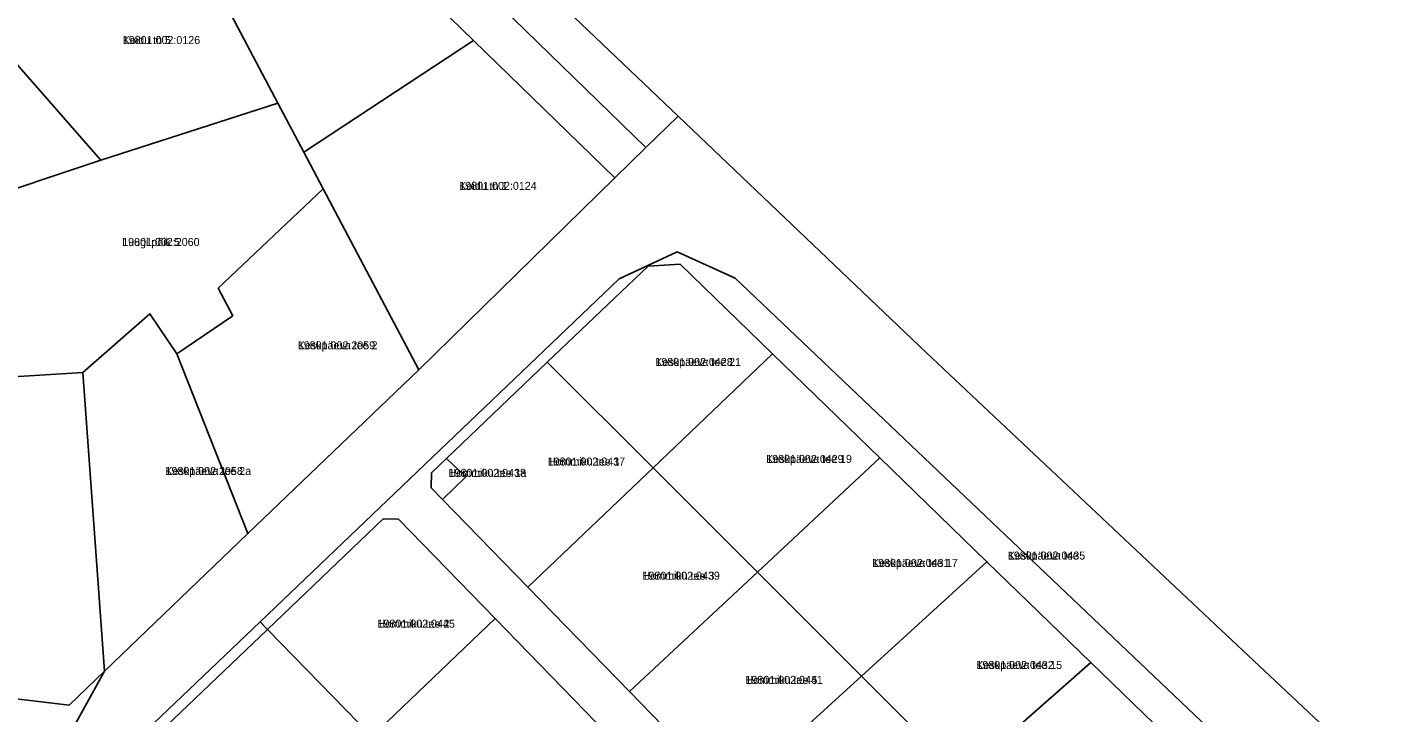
# Model space of a CAD drawing. Extents: x 516875 to 535633, y 6574491 to 6593094.
# Drawn here: x 531543.9 to 531798.4, y 6588577.5 to 6588706 of the extents above; entities that cross this region are included whole.
import ezdxf

# ---------------------------------------------------------------- set-up
doc = ezdxf.new("R2010")
doc.units = 0
for name, color, linetype in [('L_AADRESS', 7, 'Continuous'), ('PIIR', 7, 'Continuous'), ('TUNNUS', 7, 'Continuous')]:
    doc.layers.add(name, color=color, linetype=linetype)

msp = doc.modelspace()

# ---------------------------------------------------------------- linework, layer by layer
at = {"layer": 'PIIR'}
for points in [[(531525.54, 6588823.08), (531649.16, 6588705.37), (531665.92, 6588689.38), (531659.91, 6588683.5), (531567.63, 6588773.23), (531523.89, 6588815.75)], [(531659.91, 6588683.5), (531654.07, 6588677.78), (531627.55, 6588703.57), (531598.93, 6588731.39), (531596.2, 6588734.04), (531561.93, 6588767.37), (531567.63, 6588773.23)], [(531487.46, 6588681.47), (531486.39, 6588693.48), (531500.3, 6588717.24), (531502.86, 6588721.58), (531506.78, 6588739.12), (531519.92, 6588724.16), (531533.95, 6588708.18), (531557.71, 6588681.13), (531532.96, 6588672.88), (531539.88, 6588650.04), (531503.23, 6588648.65)], [(531627.55, 6588703.57), (531595.77, 6588682.59), (531590.91, 6588691.8), (531575.21, 6588721.53), (531598.93, 6588731.39)], [(531575.21, 6588721.53), (531590.91, 6588691.8), (531557.71, 6588681.13), (531533.95, 6588708.18), (531573.57, 6588724.64)], [(531654.07, 6588677.78), (531617.32, 6588641.8), (531599.41, 6588675.75), (531595.77, 6588682.59), (531627.55, 6588703.57)], [(531503.28, 6588648.62), (531539.95, 6588650.01), (531532.96, 6588672.88), (531557.71, 6588681.13), (531590.91, 6588691.8), (531595.77, 6588682.59), (531599.41, 6588675.75), (531579.71, 6588657.1), (531582.45, 6588651.94), (531571.97, 6588644.78), (531566.9, 6588652.27), (531554.36, 6588641.29), (531504.89, 6588638.22)], [(531571.97, 6588644.78), (531582.45, 6588651.94), (531579.71, 6588657.1), (531599.41, 6588675.75), (531617.32, 6588641.8), (531585.3, 6588611.08)], [(531660.27, 6588661.37), (531665.74, 6588663.94), (531676.66, 6588658.97), (531788.03, 6588553.03), (531782.89, 6588548.5), (531763.1, 6588567.71), (531743.3, 6588586.92), (531723.84, 6588605.8), (531703.74, 6588625.3), (531683.63, 6588644.81), (531666.31, 6588661.61), (531660.32, 6588661.26)], [(531587.58, 6588594.56), (531654.88, 6588658.84), (531660.27, 6588661.37), (531660.32, 6588661.26), (531641.41, 6588643.21), (531622.54, 6588625.19), (531619.71, 6588622.48), (531619.66, 6588619.67), (531621.75, 6588617.51), (531637.78, 6588601.02), (531656.8, 6588581.45), (531675.76, 6588561.95), (531693.87, 6588543.32), (531713.06, 6588523.58), (531732.25, 6588503.83), (531725.87, 6588498.2), (531706.68, 6588517.95), (531687.49, 6588537.69), (531669.47, 6588556.22), (531650.59, 6588575.65), (531631.63, 6588595.15), (531613.51, 6588613.8), (531610.67, 6588613.85), (531588.97, 6588593.13)], [(531641.41, 6588643.21), (531660.32, 6588661.26), (531666.31, 6588661.61), (531683.63, 6588644.81), (531661.23, 6588623.42)], [(531554.36, 6588641.29), (531566.9, 6588652.27), (531571.97, 6588644.78), (531585.3, 6588611.08), (531558.43, 6588585.28)], [(531683.63, 6588644.81), (531703.74, 6588625.3), (531680.81, 6588603.88), (531661.23, 6588623.42)], [(531641.41, 6588643.21), (531661.23, 6588623.42), (531637.78, 6588601.02), (531621.75, 6588617.51), (531626.16, 6588621.75), (531622.54, 6588625.19)], [(531504.89, 6588638.22), (531554.36, 6588641.29), (531558.43, 6588585.28), (531551.75, 6588578.9), (531510.28, 6588583.86), (531498.17, 6588617.36)], [(531622.54, 6588625.19), (531626.16, 6588621.75), (531621.75, 6588617.51), (531619.66, 6588619.67), (531619.71, 6588622.48)], [(531680.81, 6588603.88), (531703.74, 6588625.3), (531723.84, 6588605.8), (531700.34, 6588584.37)], [(531661.23, 6588623.42), (531680.81, 6588603.88), (531656.8, 6588581.45), (531637.78, 6588601.02)], [(531610.67, 6588613.85), (531613.51, 6588613.8), (531631.63, 6588595.15), (531608.49, 6588573.05), (531588.97, 6588593.13)], [(531680.81, 6588603.88), (531700.34, 6588584.37), (531675.76, 6588561.95), (531656.8, 6588581.45)], [(531700.34, 6588584.37), (531723.84, 6588605.8), (531743.3, 6588586.92), (531719.14, 6588565.61)], [(531558.29, 6588566.58), (531587.58, 6588594.56), (531588.97, 6588593.13), (531567.28, 6588572.41), (531567.22, 6588569.59), (531585.35, 6588550.95), (531603.81, 6588531.95), (531622.16, 6588513.08), (531639.43, 6588495.3), (531658.62, 6588475.56), (531677.81, 6588455.82), (531671.43, 6588450.19), (531652.24, 6588469.93), (531633.05, 6588489.68), (531615.88, 6588507.34), (531597.6, 6588526.14), (531579.2, 6588545.08)], [(531631.63, 6588595.15), (531650.59, 6588575.65), (531627.2, 6588553.8), (531608.49, 6588573.05)], [(531588.97, 6588593.13), (531608.49, 6588573.05), (531585.35, 6588550.95), (531567.22, 6588569.59), (531567.28, 6588572.41)], [(531719.14, 6588565.61), (531743.3, 6588586.92), (531763.1, 6588567.71), (531738.64, 6588546.14)], [(531447.59, 6588583.38), (531453.66, 6588579.77), (531497.05, 6588578.28), (531498.52, 6588580.52), (531510.28, 6588583.86), (531551.75, 6588578.9), (531558.43, 6588585.28), (531552.11, 6588573.86), (531550.28, 6588558.93), (531541.26, 6588568.39), (531513.91, 6588571.31), (531501.32, 6588572.63), (531476.51, 6588573.48), (531446.86, 6588574.5)], [(531700.34, 6588584.37), (531719.14, 6588565.61), (531693.87, 6588543.32), (531675.76, 6588561.95)]]:
    msp.add_lwpolyline(points, close=True, dxfattribs=at)
for points in [[(531552.11, 6588573.86), (531558.43, 6588585.28), (531585.3, 6588611.08), (531617.32, 6588641.8), (531654.07, 6588677.78), (531659.91, 6588683.5), (531665.92, 6588689.38), (531712.53, 6588644.97), (531766.71, 6588593.98), (531772.82, 6588588.25), (531798.43, 6588564.16)], [(531788.03, 6588553.03), (531676.66, 6588658.97), (531665.74, 6588663.94), (531660.27, 6588661.37), (531654.88, 6588658.84), (531587.58, 6588594.56), (531558.29, 6588566.58)]]:
    msp.add_lwpolyline(points, dxfattribs=at)

# ---------------------------------------------------------------- texts
at = {"layer": 'L_AADRESS'}
for s, p in [('Koidu tn 5', (531561.83, 6588702.88)), ('Koidu tn 1', (531624.92, 6588675.54)), ('Luugi põik 5', (531561.72, 6588665.01)), ('Keskpäeva tee 2', (531594.64, 6588645.64)), ('Keskpäeva tee 21', (531661.67, 6588642.52)), ('Hommiku tee 1', (531641.49, 6588623.85)), ('Keskpäeva tee 19', (531682.46, 6588624.34)), ('Keskpäeva tee 2a', (531569.83, 6588622.08)), ('Hommiku tee 1a', (531622.91, 6588621.73)), ('Keskpäeva tee 17', (531702.31, 6588604.84)), ('Keskpäeva tee', (531727.76, 6588606.22)), ('Hommiku tee 3', (531659.26, 6588602.44)), ('Hommiku tee 2', (531609.58, 6588593.45)), ('Keskpäeva tee 15', (531721.86, 6588585.71)), ('Hommiku tee 5', (531678.56, 6588582.91))]:
    msp.add_text(s, height=1.5, dxfattribs=at).set_placement(p)
at = {"layer": 'TUNNUS'}
for s, p in [('19801:002:0126', (531561.83, 6588702.88)), ('19801:002:0124', (531624.92, 6588675.54)), ('19801:002:2060', (531561.72, 6588665.01)), ('19801:002:2059', (531594.64, 6588645.64)), ('19801:002:0428', (531661.67, 6588642.52)), ('19801:002:0437', (531641.49, 6588623.85)), ('19801:002:0429', (531682.46, 6588624.34)), ('19801:002:2058', (531569.83, 6588622.08)), ('19801:002:0438', (531622.91, 6588621.73)), ('19801:002:0435', (531727.76, 6588606.22)), ('19801:002:0439', (531659.26, 6588602.44)), ('19801:002:0431', (531702.31, 6588604.84)), ('19801:002:0445', (531609.58, 6588593.45)), ('19801:002:0432', (531721.86, 6588585.71)), ('19801:002:0441', (531678.56, 6588582.91))]:
    msp.add_text(s, height=1.5, dxfattribs=at).set_placement(p)

doc.saveas('drawing.dxf')
